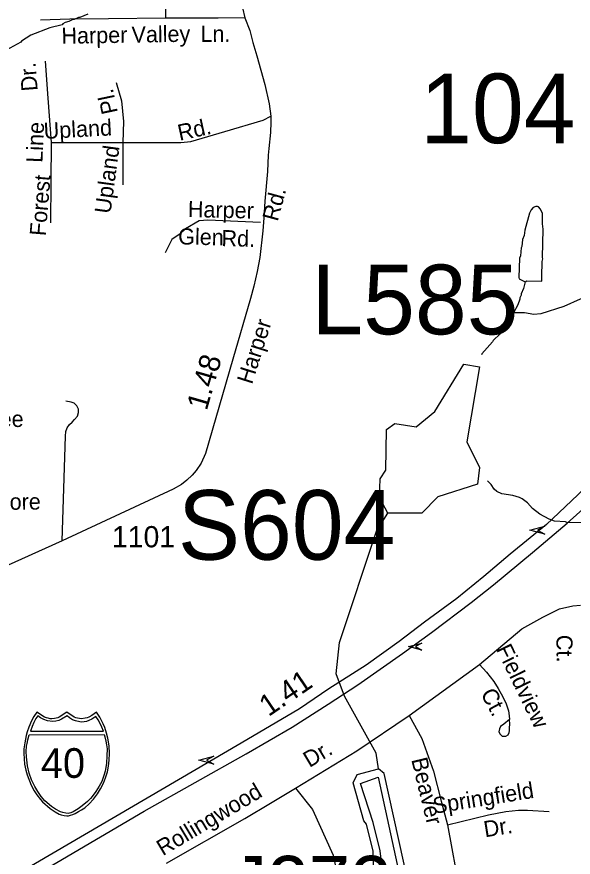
# Model space of a CAD drawing. Extents: x 1547597 to 1699558, y 810033 to 920809.
# Drawn here: x 1586237 to 1589513, y 831332 to 836281 of the extents above; entities that cross this region are included whole.
import ezdxf

# ---------------------------------------------------------------- set-up
doc = ezdxf.new("R2010")
doc.units = 0
for name, color, linetype in [('Exist Hydrographic Buffer Line', 7, 'Continuous'), ('Exist Hydrographic Creek Single Shore', 7, 'Continuous'), ('Exist Hydrographic Lake Shore', 7, 'Continuous'), ('Exist Hydrographic Misc Water Feature', 7, 'Continuous'), ('Exist Hydrographic Pond Under 1500 Sq Ft', 7, 'Continuous'), ('Exist Road Non-System Structure Non-Sys Other Number Label', 7, 'Continuous'), ('Exist Road Non-System Type 51', 7, 'Continuous'), ('Exist Road Non-System Type 51 Label', 7, 'Continuous'), ('Exist Road Primary Interstate Divided Center Attributed', 7, 'Continuous'), ('Exist Road Primary Interstate Mileage Hundredths English Label', 7, 'Continuous'), ('Exist Road Primary Interstate Shield CELL', 7, 'Continuous'), ('Exist Road Primary Interstate Shield Number Label', 7, 'Continuous'), ('Exist Road Primary Interstate Structure Cantilever Sign Attributed CELL', 7, 'Continuous'), ('Exist Road Primary Interstate Structure Cantilever Sign Number Label', 7, 'Continuous'), ('Exist Road Primary Interstate Structure Ovrhead Sign Attributed CELL', 7, 'Continuous'), ('Exist Road Primary Interstate Structure Ovrhead Sign Number Label', 7, 'Continuous'), ('Exist Road Secondary Mileage Hundredths English Label', 7, 'Continuous'), ('Exist Road Secondary Structure Standard Bridge Number Label', 7, 'Continuous'), ('Exist Road Secondary Type 51 Attributed', 7, 'Continuous'), ('Exist Road Secondary Type 51 Label', 7, 'Continuous'), ('Exist Road Secondary Type 51 Number Label', 7, 'Continuous')]:
    doc.layers.add(name, color=color, linetype=linetype)

msp = doc.modelspace()

# ---------------------------------------------------------------- linework, layer by layer
at = {"layer": 'Exist Hydrographic Buffer Line'}
msp.add_lwpolyline([(1588498.3, 830984), (1588422.2, 830996.3), (1588375.6, 831368.3), (1588335.4, 831535.1), (1588259.7, 831766.6), (1588364.5, 831803.2), (1588530.4, 831046.2), (1588498.3, 830984)], dxfattribs=at)
at = {"layer": 'Exist Hydrographic Creek Single Shore'}
msp.add_lwpolyline([(1588367.6, 831852.3), (1588352.6, 831944.5), (1588165.6, 832279.9), (1588117.5, 832412.2), (1588136.6, 832595.6), (1588354.6, 833251), (1588422.5, 833358)], dxfattribs=at)
at = {"layer": 'Exist Hydrographic Lake Shore'}
for points in [[(1588520.5, 830939.8), (1588404.6, 830958.7), (1588346.6, 831009), (1588335.6, 831367.1), (1588296.5, 831525.5), (1588279.6, 831545.5), (1588216.6, 831770), (1588241.6, 831818.7), (1588367.6, 831852.3)], [(1588520.5, 830939.8), (1588572.5, 831040.6), (1588400.6, 831825.4), (1588367.6, 831852.3)]]:
    msp.add_lwpolyline(points, dxfattribs=at)
at = {"layer": 'Exist Hydrographic Misc Water Feature'}
for points in [[(1586655.6, 836296.4), (1586607.3, 836277), (1586599.3, 836277.1), (1586575.2, 836265.4), (1586567.2, 836265.5), (1586543, 836253.8), (1586521, 836248.1), (1586506.9, 836240.3), (1586502.8, 836234.3), (1586430.3, 836216.9), (1586318.2, 836172.7), (1586263.7, 836137.3), (1586259.6, 836131.4), (1586173.1, 836084.5)], [(1589230.3, 834720.7), (1589240.4, 834726.6), (1589328.2, 834723.3), (1589328.7, 834751.4), (1589329.7, 834839.4), (1589333.9, 834855.4), (1589331.9, 834863.4), (1589335.9, 835031.2), (1589332.3, 835061.3), (1589333.1, 835123.2), (1589321.4, 835147.4), (1589309.5, 835161.5), (1589303.5, 835163.6), (1589293.5, 835163.7), (1589277.5, 835157.9), (1589265.3, 835144.1), (1589255, 835124.2), (1589227.9, 835024.6), (1589223.6, 834992.6), (1589215.3, 834968.8), (1589210.8, 834928.9), (1589206.7, 834920.9), (1589202.1, 834873), (1589197.9, 834859), (1589192.6, 834745.1), (1589194.5, 834737.1), (1589230.3, 834720.7)], [(1589230.3, 834720.7), (1589219.8, 834680.9), (1589207.5, 834649), (1589207.4, 834641), (1589199.2, 834625.1), (1589199.1, 834617.1), (1589186.7, 834585.3), (1589161.5, 834537.6)], [(1589735.2, 834638.4), (1589715.2, 834634.6), (1589707.2, 834638.7), (1589683.2, 834639), (1589667.3, 834643.2), (1589603.2, 834636.1), (1589555, 834618.7), (1589458.5, 834573.9), (1589322, 834531.6), (1589282, 834528.1), (1589226.1, 834536.8), (1589161.5, 834537.6)], [(1589161.5, 834537.6), (1589147.8, 834509.8), (1589094.9, 834430.5), (1589082.7, 834414.7), (1589042.2, 834375.2), (1589038.1, 834367.3), (1588975.4, 834296.1), (1588973.2, 834290.1)], [(1589648.9, 833281.9), (1589611.2, 833292.6), (1589595.2, 833292.8), (1589563.3, 833301.2), (1589475.4, 833302.2), (1589467.5, 833306.3), (1589403.5, 833311.2), (1589371.6, 833321.6), (1589316, 833352.2), (1589274.4, 833384.8), (1589244.8, 833419.1), (1589213.1, 833441.5), (1589197.2, 833449.7), (1589157.3, 833462.2), (1589093.5, 833471), (1589063.6, 833485.4), (1589047.8, 833499.6), (1589030.1, 833525.7), (1589007.8, 833548.7)]]:
    msp.add_lwpolyline(points, dxfattribs=at)
at = {"layer": 'Exist Hydrographic Pond Under 1500 Sq Ft'}
msp.add_lwpolyline([(1588422.5, 833358), (1588373.5, 833450.8), (1588375.6, 833559.1), (1588409.6, 833610.9), (1588413.6, 833850.5), (1588463.5, 833885.7), (1588588.5, 833866.7), (1588697.6, 833956.4), (1588868.5, 834235.2), (1588960.6, 834220.2), (1588887.6, 833778.6), (1588960.6, 833626.1), (1588950.5, 833527.8), (1588715.6, 833453.8), (1588622.6, 833357.2), (1588422.5, 833358)], dxfattribs=at)
at = {"layer": 'Exist Road Non-System Type 51'}
for points in [[(1587106.3, 836993.4), (1587109.8, 836621.4), (1587112.6, 836271.9)], [(1587112.6, 836271.9), (1586777.5, 836269.2), (1586548.5, 836266.4), (1586375.3, 836260.8)], [(1587580.1, 836274.8), (1587422.6, 836271.9), (1587112.6, 836271.9)], [(1586403.3, 836019), (1586420, 835800.9), (1586439.6, 835541)], [(1586822.2, 835893.2), (1586852.9, 835787), (1586864.1, 835664), (1586861.3, 835541)], [(1586861.3, 835541), (1587202, 835541), (1587260.7, 835546.6), (1587461.7, 835605.3), (1587688, 835672.4), (1587731.8, 835696.5)], [(1586439.6, 835541), (1586437.3, 835307), (1586434.5, 835066.6)], [(1586439.6, 835541), (1586861.3, 835541)], [(1586861.3, 835541), (1586861.3, 835292.2)], [(1587671, 835070), (1587362.4, 835082.3), (1587310.8, 835078.5), (1587229.3, 835031.4), (1587198.4, 835002.5), (1587149.3, 834970), (1587110.2, 834891.1)], [(1586504.5, 833194.4), (1586523.4, 833810.4), (1586525.8, 833838.3), (1586532.2, 833860.2), (1586546.4, 833880.1), (1586562.7, 833893.8), (1586576.8, 833909.7), (1586593.2, 833929.4), (1586599.5, 833951.3), (1586599.8, 833969.3), (1586590.1, 833989.5), (1586574.4, 834005.6), (1586556.3, 834012), (1586524.4, 834016.4)], [(1588961.9, 832467.3), (1589210, 832676.8), (1589334.3, 832744.7), (1589432.3, 832793.7), (1589511.4, 832812.5), (1589556.6, 832816.3)], [(1588547.3, 832166.2), (1588961.9, 832467.3)], [(1588961.9, 832467.3), (1589003.1, 832420.9), (1589046.5, 832366.2), (1589071.9, 832325.8), (1589099, 832275.2), (1589118.6, 832235), (1589132, 832192.7), (1589135.4, 832164.8), (1589137.2, 832142.8)], [(1587878, 831737.5), (1588238.5, 831958.9), (1588547.3, 832166.2)], [(1588547.3, 832166.2), (1588622.7, 832030.5), (1588690.5, 831838.3), (1588735.7, 831661.1), (1588773.3, 831521.6)], [(1589137.2, 832142.8), (1589104.8, 832115.2), (1589084.5, 832101.4), (1589078.4, 832087.5), (1589076.1, 832069.6), (1589084, 832055.4), (1589095.8, 832045.2), (1589115.8, 832045), (1589130, 832052.7), (1589136, 832066.8), (1589138.2, 832076.7), (1589138.6, 832092.7), (1589140.8, 832114.7), (1589137.2, 832142.8)], [(1587117.2, 831296.5), (1587580.4, 831560.4), (1587731.1, 831650.8), (1587878, 831737.5)], [(1587878, 831737.5), (1587977.5, 831613.4), (1588100, 831343.1), (1588122.8, 831231.9), (1588135.8, 831158.8)], [(1588773.3, 831521.6), (1589014.4, 831581.9), (1589116.1, 831600.8), (1589191.4, 831608.3), (1589244.2, 831608.3), (1589370.9, 831600.1)], [(1588773.3, 831521.6), (1588844.9, 831125.8)]]:
    msp.add_lwpolyline(points, dxfattribs=at)
at = {"layer": 'Exist Road Primary Interstate Divided Center Attributed'}
for points in [[(1589848.5, 833751.3), (1589658.6, 833580.5), (1589540.3, 833466.4), (1589356.3, 833290.3), (1589142.9, 833117), (1588986.4, 832984.1), (1588827.6, 832856), (1588637.9, 832716), (1588488.1, 832602), (1588294.6, 832463.1), (1588074.6, 832323), (1587900.8, 832204.6), (1587557, 832002.9), (1586266.8, 831248.2), (1585718.9, 830928), (1585491, 830800.8), (1585324.1, 830701.8)], [(1585234.9, 830561.5), (1585517.3, 830735), (1585731.8, 830866.8), (1586987.1, 831603), (1587587.3, 831940.1), (1587859, 832098.4), (1588070.6, 832232.4), (1588244.8, 832347.1), (1588508.9, 832531.4), (1588679, 832655.3), (1588913.3, 832831.3), (1589044.6, 832935.3), (1589274.4, 833125.4), (1589476.9, 833298.9), (1589624.3, 833431.2), (1589802.5, 833600.6), (1589823.8, 833616.2)]]:
    msp.add_lwpolyline(points, dxfattribs=at)
at = {"layer": 'Exist Road Primary Interstate Shield CELL'}
for points in [[(1586531, 831574.9), (1586540.5, 831575.8), (1586553.3, 831578.3), (1586565.6, 831582.4), (1586579.7, 831588.6), (1586600.6, 831600.2), (1586617.3, 831610), (1586636.7, 831623), (1586662.8, 831646.7), (1586688.8, 831674.1), (1586711.8, 831705.2), (1586730.1, 831734.2), (1586746.2, 831767.3), (1586759.6, 831798.2), (1586770.3, 831833.6), (1586777.3, 831867.8), (1586780.9, 831903.5), (1586783.3, 831943.1), (1586780.6, 831987.6), (1586772.8, 832033.2), (1586765.6, 832061.5), (1586754.5, 832095.5), (1586745.5, 832117.1), (1586724.7, 832155.6), (1586706, 832185.2), (1586678.7, 832166), (1586661, 832156.6), (1586650.1, 832151.7), (1586639, 832149.5), (1586618.5, 832147), (1586605.6, 832147.6), (1586593.6, 832150.3), (1586583.5, 832152.5), (1586575.3, 832156.6), (1586531, 832185.2), (1586486.8, 832156.6), (1586477.5, 832152.3), (1586468, 832150.3), (1586458.8, 832147.8), (1586443.7, 832147), (1586432.1, 832147.4), (1586420.3, 832149.5), (1586410.9, 832151.5), (1586400.4, 832156.6), (1586355.2, 832185.2), (1586337.5, 832159.5), (1586323, 832134), (1586307.7, 832098.1), (1586298.1, 832070.3), (1586291.3, 832047.4), (1586283, 832005.5), (1586278.7, 831968.9), (1586277.9, 831943.1), (1586282.7, 831878.6), (1586289.7, 831844.2), (1586296.9, 831816.4), (1586320.8, 831756.4), (1586338.7, 831722.7), (1586354.1, 831698.6), (1586375.7, 831671.4), (1586387.4, 831658.5), (1586432.2, 831619.3), (1586462.2, 831598.8), (1586486.1, 831585.9), (1586497.3, 831581.7), (1586514.9, 831576.8)], [(1586360.6, 832164.4), (1586349.6, 832147.5), (1586336.9, 832124.7), (1586326.8, 832101), (1586316.4, 832074.8), (1586748, 832074.7), (1586738, 832097.1), (1586727.2, 832119.6), (1586715.9, 832140.2), (1586702.2, 832160.1), (1586678, 832144.8), (1586660.4, 832136.5), (1586646.2, 832131.6), (1586634.2, 832128.9), (1586615.6, 832127.5), (1586607.3, 832128), (1586581.4, 832133.8), (1586563.8, 832141), (1586547.1, 832152.1), (1586533.6, 832164.9), (1586499.4, 832144.2), (1586484.3, 832137.5), (1586466.8, 832133), (1586447.7, 832130.7), (1586418.3, 832133.8), (1586395.2, 832141.8), (1586375.3, 832152.1)], [(1586750.6, 832053.4), (1586755.2, 832041.2), (1586761.5, 832014.1), (1586764.9, 831993.3), (1586768.3, 831969.3), (1586767.1, 831928.2), (1586765.1, 831885.6), (1586761.2, 831860.4), (1586756, 831837.5), (1586748.8, 831812), (1586737.3, 831778.2), (1586721.4, 831749.5), (1586701.5, 831717.7), (1586680, 831689.8), (1586670.7, 831678.3), (1586653, 831659.6), (1586620.8, 831633.7), (1586597.2, 831616.1), (1586569.1, 831599.5), (1586554.8, 831593.1), (1586538.1, 831589.6), (1586524.4, 831590.6), (1586507.8, 831595), (1586494.3, 831598.7), (1586464.9, 831614.6), (1586441, 831630.5), (1586401.3, 831663.2), (1586379.8, 831688.3), (1586359.7, 831717.7), (1586341.9, 831747.8), (1586322.8, 831787.4), (1586309.4, 831827.3), (1586299.6, 831870.4), (1586293, 831923.1), (1586292.2, 831955.1), (1586294.2, 831986), (1586297.1, 832002.1), (1586301, 832022.2), (1586308.9, 832053.2)]]:
    msp.add_lwpolyline(points, close=True, dxfattribs=at)
at = {"layer": 'Exist Road Primary Interstate Structure Cantilever Sign Attributed CELL'}
msp.add_lwpolyline([(1588621, 832551.1), (1588543.7, 832571.8), (1588621, 832592.5), (1588583.7, 832571.8)], close=True, dxfattribs=at)
at = {"layer": 'Exist Road Primary Interstate Structure Ovrhead Sign Attributed CELL'}
for points in [[(1589345.7, 833233.8), (1589257.3, 833257.4), (1589345.7, 833281.1), (1589303, 833257.4)], [(1587396.1, 831878.9), (1587307.8, 831902.6), (1587396.1, 831926.3), (1587353.5, 831902.6)]]:
    msp.add_lwpolyline(points, close=True, dxfattribs=at)
at = {"layer": 'Exist Road Secondary Type 51 Attributed'}
msp.add_lwpolyline([(1587565.2, 836332.8), (1587580.1, 836274.8), (1587609.5, 836200.7), (1587626.5, 836130.5), (1587650.2, 836050.3), (1587697.6, 835881.7), (1587721.8, 835767.8), (1587731.8, 835696.5), (1587731.8, 835659.9), (1587730, 835599.8), (1587720, 835505), (1587716.5, 835466.4), (1587712.9, 835369.2), (1587697.6, 835195.8), (1587691.1, 835097.3), (1587684.6, 835021.2), (1587668.7, 834862.6), (1587652.8, 834781.2), (1587632.7, 834693.9), (1587612.1, 834622.5), (1587508.3, 834264.5), (1587348.4, 833708.4), (1587321.4, 833652.7), (1587292.9, 833609.1), (1587270, 833581), (1587237.6, 833551.8), (1587207.3, 833526.2), (1587157.2, 833499.1), (1586504.5, 833194.4), (1586122, 833023.7)], dxfattribs=at)

# ---------------------------------------------------------------- texts
at = {"layer": 'Exist Road Non-System Structure Non-Sys Other Number Label'}
msp.add_text('J272', height=328.08, dxfattribs=at).set_placement((1587492.6, 831011.2))
at = {"layer": 'Exist Road Non-System Type 51 Label'}
for s, rotation, p in [('Harper', 0.9599, (1586500.2, 836121.6)), ('Valley', 0.9599, (1586912.9, 836128.5)), ('Ln.', 0.1767, (1587318.1, 836133)), ('Dr.', 94.3868, (1586359.7, 835846.2)), ('Pl.', 101.8697, (1586831.9, 835718.1)), ('Upland', 3.051, (1586397.3, 835561.3)), ('Rd.', 12.3644, (1587195.5, 835550.4)), ('Line', 87.5056, (1586387.1, 835419.9)), ('Upland', 82.2473, (1586787.9, 835117.8)), ('Forest', 85.3239, (1586406.5, 834987.7)), ('Harper', 358.6016, (1587243.1, 835101.8)), ('Glen', 358.6016, (1587186.1, 834940.9)), ('Rd.', 358.6016, (1587441.1, 834930.5)), ('Glencree', 0.8433, (1585762.1, 833858.2)), ('Traemore', 0.3944, (1585827.7, 833375.1)), ('Ct.', 270.9712, (1589413.5, 832640.4)), ('Fieldview', 295.9917, (1589057.5, 832557.8)), ('Ct.', 298.1748, (1588965.8, 832295.3)), ('Dr.', 30.8468, (1587959.9, 831856.9)), ('Beaver', 283.622, (1588559.1, 831906.8)), ('Rollingwood', 30.8783, (1587096.4, 831336.9)), ('Springfield', 9.0801, (1588694.2, 831587)), ('Dr.', 9.0801, (1588994, 831448.4))]:
    msp.add_text(s, height=95, rotation=rotation, dxfattribs=at).set_placement(p)
at = {"layer": 'Exist Road Primary Interstate Mileage Hundredths English Label'}
msp.add_text('1.41', height=125, rotation=34.251, dxfattribs=at).set_placement((1587718.9, 832156.4))
at = {"layer": 'Exist Road Primary Interstate Shield Number Label'}
msp.add_text('40', height=175, dxfattribs=at).set_placement((1586378.2, 831798.7))
at = {"layer": 'Exist Road Primary Interstate Structure Cantilever Sign Number Label'}
msp.add_text('L585', height=410.1, dxfattribs=at).set_placement((1587971, 834411.1))
at = {"layer": 'Exist Road Primary Interstate Structure Ovrhead Sign Number Label'}
msp.add_text('S604', height=410.1, dxfattribs=at).set_placement((1587185.4, 833083.5))
at = {"layer": 'Exist Road Secondary Mileage Hundredths English Label'}
msp.add_text('1.48', height=125, rotation=73.9636, dxfattribs=at).set_placement((1587355, 833957.6))
at = {"layer": 'Exist Road Secondary Structure Standard Bridge Number Label'}
msp.add_text('104', height=410.1, dxfattribs=at).set_placement((1588611.9, 835536.6))
at = {"layer": 'Exist Road Secondary Type 51 Label'}
for s, rotation, p in [('Rd.', 74.9007, (1587772.7, 835071.9)), ('Harper', 72.5453, (1587621.7, 834112.2))]:
    msp.add_text(s, height=95, rotation=rotation, dxfattribs=at).set_placement(p)
at = {"layer": 'Exist Road Secondary Type 51 Number Label'}
msp.add_text('1101', height=125, dxfattribs=at).set_placement((1586797, 833156.5))

doc.saveas('drawing.dxf')
